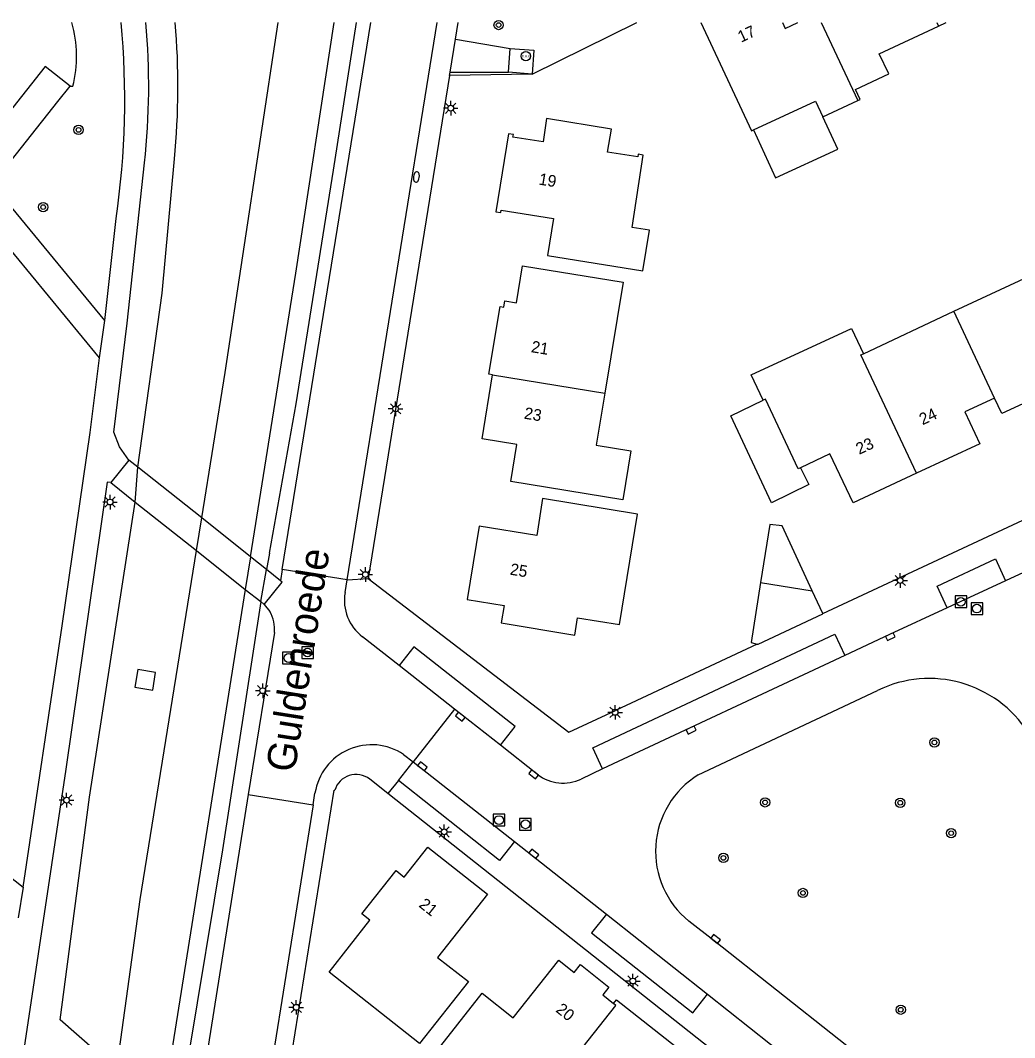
# Model space of a CAD drawing. Extents: x 135999 to 138000, y 396000 to 398501.
# Drawn here: x 137225 to 137310.3, y 398412.9 to 398500.2 of the extents above; entities that cross this region are included whole.
import ezdxf

# ---------------------------------------------------------------- set-up
doc = ezdxf.new("R2010")
doc.units = 0
for name, color, linetype in [('gg-afsc-muur', 7, 'Continuous'), ('gg-anno-huisnummerreeks BGT', 7, 'Continuous'), ('gg-anno-openbare ruimte label', 7, 'Continuous'), ('gg-bbg-bijgebouw', 7, 'Continuous'), ('gg-bbg-hoofdgebouw', 7, 'Continuous'), ('gg-bbg-luifel en loopbrug', 7, 'Continuous'), ('gg-bbg-overig bouwwerk', 7, 'Continuous'), ('gg-bbg-tussenscheiding', 7, 'Continuous'), ('gg-knt-verharding', 7, 'Continuous'), ('gg-knt-verharding nz', 7, 'Continuous'), ('gg-kntw-bovenkant insteek waterloop', 7, 'Continuous'), ('gg-kntw-waterlijn', 7, 'Continuous'), ('gg-kwrk-betonelement', 7, 'Continuous'), ('gg-kwrk-kunstwerk niveau 01', 7, 'Continuous'), ('gg-kwrk-uitstroombak niveau min 01', 7, 'Continuous'), ('gt-grn-groengrens', 7, 'Continuous'), ('gt-grn-weggrens', 7, 'Continuous'), ('gt-symb-boom', 7, 'Continuous'), ('gt-symb-brandkraan', 7, 'Continuous'), ('gt-symb-hoogtemerk', 7, 'Continuous'), ('gt-symb-kolk', 7, 'Continuous'), ('gt-symb-lichtmast', 7, 'Continuous'), ('gt-symb-rioolschacht', 7, 'Continuous')]:
    doc.layers.add(name, color=color, linetype=linetype)

# ---------------------------------------------------------------- blocks, each defined once
blk = doc.blocks.new('gt0-KOLK')
at = {"layer": 'gt-symb-kolk'}
blk.add_lwpolyline([(0, 0), (0.375, 0), (0.375, 0.4), (-0.375, 0.4), (-0.375, 0), (0, 0)], dxfattribs=at)
blk = doc.blocks.new('gt0-RS')
at = {"layer": 'gt-symb-rioolschacht'}
blk.add_lwpolyline([(-0.5, -0.5), (0.5, -0.5), (0.5, 0.5), (-0.5, 0.5)], close=True, dxfattribs=at)
blk.add_circle((0, 0), 0.375, dxfattribs=at)
blk = doc.blocks.new('gt0-BOOM')
at = {"layer": 'gt-symb-boom'}
for radius in [0.4, 0.2]:
    blk.add_circle((0, 0), radius, dxfattribs=at)
blk = doc.blocks.new('gt0-LMAST')
at = {"layer": 'gt-symb-lichtmast'}
for p, q in [((-0.182, 0.173), (-0.447, 0.438)), ((-0.005, 0.246), (-0.005, 0.621)), ((0.172, 0.173), (0.437, 0.438)), ((-0.255, -0.004), (-0.63, -0.004)), ((-0.182, -0.181), (-0.447, -0.446)), ((-0.005, -0.254), (-0.005, -0.629)), ((0.437, -0.446), (0.172, -0.181)), ((0.245, -0.004), (0.62, -0.004))]:
    blk.add_line(p, q, dxfattribs=at)
blk.add_circle((-0.005, -0.004), 0.25, dxfattribs=at)
blk = doc.blocks.new('gt0-HMERK')
at = {"layer": 'gt-symb-hoogtemerk'}
blk.add_circle((0, 0), 0.4, dxfattribs=at)
blk.add_text('N.A.P', height=0.2, dxfattribs=at).set_placement((-0.354, -0.1))
blk = doc.blocks.new('gt0-BR')
at = {"layer": 'gt-symb-brandkraan'}
for centre, radius, start, end in [((-0.244, 0), 0.206, 107.56694, 252.43307), ((0.599, -2.664), 3, 106.89205, 107.56694), ((0, -0.691), 0.938, 73.10799, 106.89205), ((-0.599, -2.664), 3, 72.43309, 73.10799), ((0.244, 0), 0.206, 287.56695, 72.43309), ((0.599, 2.664), 3, 252.43307, 253.10797), ((0, 0.691), 0.938, 253.10797, 286.89206), ((-0.599, 2.664), 3, 286.89206, 287.56695)]:
    blk.add_arc(centre, radius, start, end, dxfattribs=at)

msp = doc.modelspace()

# ---------------------------------------------------------------- linework, layer by layer
at = {"layer": 'gg-afsc-muur'}
msp.add_lwpolyline([(137173.267, 398500), (137200.235, 398457.692), (137203.129, 398461.355), (137221.028, 398484.014), (137222.886, 398486.366), (137223.325, 398486.921), (137223.269, 398486.965), (137228.225, 398493.216)], dxfattribs=at)
at = {"layer": 'gg-bbg-bijgebouw'}
msp.add_line((137288.508, 398451.952), (137292.938, 398451.243), dxfattribs=at)
msp.add_lwpolyline([(137292.938, 398451.243), (137290.359, 398456.827), (137289.307, 398456.943), (137288.508, 398451.952)], dxfattribs=at)
at = {"layer": 'gg-bbg-hoofdgebouw'}
for p, q in [((137303.765, 398499.691), (137304.425, 398500)), ((137293.846, 398491.897), (137296.833, 398493.295)), ((137305.086, 398475.227), (137313.783, 398479.3)), ((137297.318, 398471.589), (137305.086, 398475.227)), ((137287.705, 398469.765), (137296.301, 398473.758)), ((137296.301, 398473.758), (137297.318, 398471.589)), ((137288.717, 398467.588), (137287.705, 398469.765)), ((137291.938, 398461.807), (137292.631, 398460.356))]:
    msp.add_line(p, q, dxfattribs=at)
for points in [[(137283.374, 398500), (137287.721, 398490.706), (137287.885, 398490.782)], [(137290.379, 398500), (137290.617, 398499.485), (137291.708, 398500)], [(137296.833, 398493.295), (137297.054, 398493.398), (137296.632, 398494.248), (137299.491, 398495.594), (137298.687, 398497.313), (137303.765, 398499.691)], [(137287.885, 398490.782), (137293.214, 398493.247), (137293.846, 398491.897)], [(137265.78, 398483.763), (137266.206, 398483.694), (137266.241, 398483.912), (137270.739, 398483.188), (137270.229, 398480.018), (137278.395, 398478.683), (137278.968, 398482.187), (137277.492, 398482.408), (137278.422, 398488.631), (137277.989, 398488.714), (137277.968, 398488.481), (137275.382, 398488.862), (137275.706, 398490.846), (137270.145, 398491.753), (137269.845, 398489.76), (137267.259, 398490.175), (137267.295, 398490.392), (137266.87, 398490.461), (137265.78, 398483.763)], [(137266.149, 398475.642), (137266.477, 398475.588), (137266.566, 398476.129), (137267.575, 398475.965), (137268.086, 398479.133), (137276.716, 398477.722), (137275.145, 398468.194)], [(137265.516, 398469.782), (137265.195, 398469.836), (137266.149, 398475.642)], [(137275.145, 398468.194), (137274.41, 398463.735), (137277.376, 398463.246), (137276.683, 398459.043), (137267.069, 398460.628), (137267.577, 398463.795), (137264.616, 398464.287), (137265.516, 398469.782)], [(137292.631, 398460.356), (137289.427, 398458.798), (137285.94, 398466.248), (137288.717, 398467.588)], [(137308.571, 398467.786), (137306.023, 398466.595), (137307.299, 398463.865), (137301.866, 398461.332)], [(137319.174, 398467.79), (137319.314, 398467.491), (137314.035, 398465.017), (137313.895, 398465.317), (137313.394, 398465.083), (137312.118, 398467.814), (137309.197, 398466.448), (137308.571, 398467.786)], [(137301.866, 398461.332), (137296.433, 398458.799), (137294.44, 398462.995), (137291.938, 398461.807)], [(137263.336, 398450.503), (137266.504, 398449.984), (137266.258, 398448.489), (137272.558, 398447.453), (137272.796, 398448.922), (137276.399, 398448.345), (137277.949, 398457.827), (137269.792, 398459.166), (137269.31, 398455.994), (137264.367, 398456.801), (137263.336, 398450.503)], [(137260.797, 398419.785), (137263.437, 398417.721), (137259.25, 398412.416), (137251.488, 398418.521), (137254.993, 398422.988), (137254.297, 398423.52), (137257.226, 398427.24), (137257.924, 398426.691), (137259.96, 398429.257)], [(137259.96, 398429.257), (137265.074, 398425.215), (137260.797, 398419.785)], [(137260.436, 398411.407), (137264.628, 398416.714), (137267.265, 398414.619), (137271.18, 398419.558), (137272.503, 398418.514), (137273.043, 398419.199), (137275.494, 398417.255), (137274.964, 398416.573), (137275.881, 398415.85)], [(137275.881, 398415.85), (137276.143, 398416.155), (137281.246, 398412.119), (137277.094, 398406.859), (137279.749, 398404.787), (137275.539, 398399.456), (137267.988, 398405.432)]]:
    msp.add_lwpolyline(points, dxfattribs=at)
at = {"layer": 'gg-bbg-luifel en loopbrug'}
msp.add_line((137293.835, 398449.301), (137292.938, 398451.243), dxfattribs=at)
for points in [[(137287.885, 398490.782), (137289.787, 398486.67), (137295.122, 398489.138), (137293.846, 398491.897)], [(137288.508, 398451.952), (137287.683, 398446.797), (137288.22, 398446.674)], [(137288.22, 398446.674), (137288.285, 398446.659), (137293.848, 398449.274), (137293.835, 398449.301)]]:
    msp.add_lwpolyline(points, dxfattribs=at)
at = {"layer": 'gg-bbg-overig bouwwerk'}
for p, q in [((137228.225, 398493.216), (137229.274, 398494.539)), ((137223.269, 398486.965), (137228.225, 398493.216))]:
    msp.add_line(p, q, dxfattribs=at)
msp.add_lwpolyline([(137229.274, 398494.539), (137227.138, 398496.226), (137221.133, 398488.652), (137223.269, 398486.965)], dxfattribs=at)
at = {"layer": 'gg-bbg-tussenscheiding'}
for p, q in [((137293.709, 398500), (137296.833, 398493.295)), ((137303.621, 398500), (137303.765, 398499.691)), ((137308.571, 398467.786), (137305.086, 398475.227)), ((137265.516, 398469.782), (137275.145, 398468.194))]:
    msp.add_line(p, q, dxfattribs=at)
for points in [[(137301.866, 398461.332), (137297.108, 398471.491), (137297.318, 398471.589)], [(137291.938, 398461.807), (137291.728, 398461.707), (137288.927, 398467.689), (137288.717, 398467.588)], [(137267.988, 398405.432), (137276.097, 398415.679), (137275.881, 398415.85)]]:
    msp.add_lwpolyline(points, dxfattribs=at)
at = {"layer": 'gg-knt-verharding'}
for p, q in [((137247.468, 398453.087), (137255.056, 398500)), ((137253.038, 398452.175), (137260.754, 398500)), ((137262.319, 398498.572), (137262.55, 398500)), ((137261.863, 398495.75), (137262.319, 398498.572)), ((137262.319, 398498.572), (137267.021, 398497.767)), ((137261.813, 398495.44), (137254.847, 398452.304)), ((137261.813, 398495.44), (137261.863, 398495.75)), ((137261.863, 398495.75), (137266.872, 398495.736)), ((137229.274, 398494.539), (137229.512, 398494.526)), ((137232.234, 398474.421), (137222.656, 398486.075)), ((137231.8, 398471.227), (137221.146, 398484.163)), ((137232.234, 398474.421), (137233.217, 398483.196)), ((137231.8, 398471.227), (137232.234, 398474.421)), ((137293.835, 398449.301), (137345.972, 398473.664)), ((137247.468, 398453.087), (137247.325, 398452.109)), ((137253.038, 398452.175), (137247.468, 398453.087)), ((137252.855, 398451.09), (137253.038, 398452.175)), ((137245.922, 398450.073), (137246.392, 398449.467)), ((137246.799, 398447.658), (137244.552, 398433.778)), ((137257.497, 398444.83), (137254.352, 398447.306)), ((137288.22, 398446.674), (137276.064, 398440.986)), ((137262.237, 398441.098), (137257.497, 398444.83)), ((137203.421, 398443.12), (137225.244, 398425.812)), ((137283.154, 398435.458), (137298.541, 398442.7)), ((137262.237, 398441.098), (137258.692, 398436.567)), ((137257.881, 398437.198), (137258.692, 398436.567)), ((137256.537, 398433.843), (137254.97, 398435.081)), ((137244.552, 398433.778), (137234.915, 398373.296)), ((137244.552, 398433.778), (137250.117, 398432.897)), ((137250.117, 398432.897), (137250.275, 398433.884)), ((137331.66, 398374.493), (137256.537, 398433.843)), ((137250.117, 398432.897), (137241.192, 398377.084)), ((137225.244, 398425.812), (137224.817, 398423.193))]:
    msp.add_line(p, q, dxfattribs=at)
for points in [[(137234.314, 398462.465), (137233.497, 398463.587), (137233.009, 398464.845), (137234.165, 398474.218), (137235.647, 398487.964)], [(137225.244, 398425.812), (137228.593, 398448.248), (137230.979, 398464.826), (137231.8, 398471.227)], [(137232.764, 398460.525), (137232.44, 398460.561), (137228.888, 398435.932), (137225.302, 398411.89)], [(137254.847, 398452.304), (137272.04, 398439.131), (137276.064, 398440.986)], [(137247.807, 398408.528), (137251.907, 398434.144), (137251.974, 398434.133)], [(137311.265, 398400.066), (137284.521, 398421.214), (137282.359, 398422.903)]]:
    msp.add_lwpolyline(points, dxfattribs=at)
for centre, radius, start, end in [((137219.27, 398497.088), 10.558, 345.95648, 16.0111), ((137162.806, 398493.422), 71.149, 351.7364, 5.30468), ((137176.487, 398494.563), 59.526, 353.63561, 5.24098), ((137256.718, 398450.43), 3.919, 170.30446, 232.86434), ((137243.893, 398447.955), 2.921, 354.17394, 31.18532), ((137302.963, 398433.639), 10.083, 32.51944, 116.01296), ((137255.132, 398433.123), 4.916, 55.99554, 171.09081), ((137253.787, 398433.61), 1.887, 51.19287, 163.92416), ((137287.193, 398428.9), 7.702, 121.62487, 231.1287)]:
    msp.add_arc(centre, radius, start, end, dxfattribs=at)
at = {"layer": 'gg-knt-verharding nz'}
for p, q in [((137309.518, 398452.095), (137304.512, 398449.785)), ((137295.72, 398445.699), (137274.953, 398435.96)), ((137266.188, 398437.993), (137262.237, 398441.098)), ((137269.378, 398435.486), (137266.188, 398437.993)), ((137257.432, 398434.975), (137258.692, 398436.567)), ((137258.692, 398436.567), (137267.39, 398429.73)), ((137274.953, 398435.96), (137273.106, 398435.093)), ((137267.39, 398429.73), (137275.277, 398423.498)), ((137275.277, 398423.498), (137283.948, 398416.637)), ((137283.948, 398416.637), (137291.346, 398410.784))]:
    msp.add_line(p, q, dxfattribs=at)
for points in [[(137320.738, 398457.304), (137314.902, 398454.581), (137309.518, 398452.095)], [(137304.512, 398449.785), (137303.654, 398451.644), (137308.647, 398453.983), (137309.518, 398452.095)], [(137304.512, 398449.785), (137299.549, 398447.494), (137295.72, 398445.699)], [(137274.953, 398435.96), (137274.099, 398437.78), (137294.863, 398447.527), (137295.72, 398445.699)], [(137266.188, 398437.993), (137267.447, 398439.595), (137258.756, 398446.429), (137257.497, 398444.83)], [(137267.39, 398429.73), (137266.113, 398428.107), (137257.432, 398434.975)], [(137275.277, 398423.498), (137274.008, 398421.894), (137282.678, 398415.032), (137283.948, 398416.637)]]:
    msp.add_lwpolyline(points, dxfattribs=at)
msp.add_arc((137271.568, 398438.382), 3.631, 232.90261, 295.06178, dxfattribs=at)
at = {"layer": 'gg-kntw-bovenkant insteek waterloop'}
for p, q in [((137234.862, 398458.858), (137235.083, 398461.853)), ((137246.36, 398454.489), (137246.107, 398453.078)), ((137245.617, 398450.315), (137246.107, 398453.078))]:
    msp.add_line(p, q, dxfattribs=at)
for points in [[(137246.36, 398454.489), (137248.654, 398467.284), (137251.858, 398487.33), (137253.841, 398500)], [(137235.083, 398461.853), (137237.157, 398476.792), (137238.22, 398488.303)], [(137231.454, 398411.78), (137228.429, 398414.428), (137230.926, 398433.549), (137234.862, 398458.858)], [(137245.617, 398450.315), (137242.34, 398429.034), (137239.443, 398411.582)]]:
    msp.add_lwpolyline(points, dxfattribs=at)
msp.add_arc((137174.807, 398494.477), 63.713, 354.4392, 4.97301, dxfattribs=at)
at = {"layer": 'gg-kntw-waterlijn'}
for p, q in [((137240.104, 398454.694), (137240.556, 398457.496)), ((137244.74, 398454.166), (137244.293, 398451.367))]:
    msp.add_line(p, q, dxfattribs=at)
for points in [[(137240.556, 398457.496), (137242.57, 398469.979), (137247.114, 398500)], [(137244.74, 398454.166), (137248.625, 398478.502), (137251.926, 398500)], [(137244.293, 398451.367), (137237.954, 398411.658), (137237.097, 398410.844), (137234.312, 398411.185), (137233.491, 398411.926), (137235.274, 398424.752), (137240.104, 398454.694)]]:
    msp.add_lwpolyline(points, dxfattribs=at)
at = {"layer": 'gg-kwrk-betonelement'}
for p, q in [((137266.872, 398495.736), (137267.021, 398497.767)), ((137268.912, 398495.576), (137266.872, 398495.736))]:
    msp.add_line(p, q, dxfattribs=at)
msp.add_lwpolyline([(137267.021, 398497.767), (137269.06, 398497.625), (137268.912, 398495.576)], dxfattribs=at)
at = {"layer": 'gg-kwrk-kunstwerk niveau 01'}
for p, q in [((137234.314, 398462.465), (137232.764, 398460.525)), ((137235.083, 398461.853), (137234.314, 398462.465)), ((137240.556, 398457.496), (137235.083, 398461.853)), ((137232.764, 398460.525), (137234.862, 398458.858)), ((137234.862, 398458.858), (137240.104, 398454.694)), ((137244.74, 398454.166), (137240.556, 398457.496)), ((137240.104, 398454.694), (137244.293, 398451.367)), ((137246.107, 398453.078), (137244.74, 398454.166)), ((137247.325, 398452.109), (137246.107, 398453.078)), ((137244.293, 398451.367), (137245.617, 398450.315)), ((137245.617, 398450.315), (137245.922, 398450.073))]:
    msp.add_line(p, q, dxfattribs=at)
msp.add_lwpolyline([(137245.922, 398450.073), (137247.464, 398451.998), (137247.325, 398452.109)], dxfattribs=at)
at = {"layer": 'gg-kwrk-uitstroombak niveau min 01'}
msp.add_lwpolyline([(137236.361, 398442.731), (137236.601, 398444.245), (137235.069, 398444.493), (137234.827, 398442.992), (137236.361, 398442.731)], dxfattribs=at)
at = {"layer": 'gt-grn-groengrens'}
for q in [(137277.871, 398500), (137261.813, 398495.44)]:
    msp.add_line((137268.912, 398495.576), q, dxfattribs=at)
at = {"layer": 'gt-grn-weggrens'}
for p, q in [((137253.038, 398452.175), (137254.847, 398452.304)), ((137257.432, 398434.975), (137256.537, 398433.843))]:
    msp.add_line(p, q, dxfattribs=at)

# ---------------------------------------------------------------- block references
at = {"layer": 'gt-symb-boom'}
for p in [(137266.032, 398499.785), (137229.991, 398490.79), (137226.958, 398484.164), (137303.418, 398438.234), (137288.892, 398433.098), (137300.478, 398433.064), (137304.851, 398430.454), (137285.31, 398428.332), (137292.135, 398425.322), (137300.53, 398415.31)]:
    msp.add_blockref('gt0-BOOM', p, dxfattribs=at)
at = {"layer": 'gt-symb-brandkraan', "rotation": 82.46974665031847}
msp.add_blockref('gt0-BR', (137258.979, 398486.746), dxfattribs=at)
at = {"layer": 'gt-symb-hoogtemerk'}
msp.add_blockref('gt0-HMERK', (137268.363, 398497.122), dxfattribs=at)
at = {"layer": 'gt-symb-kolk'}
for p, rotation in [((137299.549, 398447.494), -154.8895035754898), ((137262.86, 398440.609), 141.8178450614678), ((137282.452, 398439.48), -154.8534253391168), ((137259.37, 398436.033), -38.16447893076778), ((137269.154, 398435.662), 141.829176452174), ((137268.925, 398428.523), -38.34850340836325), ((137284.521, 398421.214), -38.3371676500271)]:
    msp.add_blockref('gt0-KOLK', p, dxfattribs=dict(at, rotation=rotation))
at = {"layer": 'gt-symb-lichtmast'}
for p in [(137261.922, 398492.653), (137257.193, 398466.861), (137232.698, 398458.864), (137254.602, 398452.641), (137300.482, 398452.135), (137245.796, 398442.678), (137276.024, 398440.824), (137228.971, 398433.291), (137261.363, 398430.57), (137277.55, 398417.774), (137248.674, 398415.516)]:
    msp.add_blockref('gt0-LMAST', p, dxfattribs=at)
at = {"layer": 'gt-symb-rioolschacht'}
for p in [(137305.684, 398450.304), (137307.055, 398449.717), (137249.64, 398445.947), (137247.997, 398445.481), (137266.062, 398431.579), (137268.333, 398431.215)]:
    msp.add_blockref('gt0-RS', p, dxfattribs=at)

# ---------------------------------------------------------------- texts
at = {"layer": 'gg-anno-huisnummerreeks BGT'}
for s, rotation, p in [('17', 24.9, (137286.831, 398498.261)), ('19', 350.7, (137269.426, 398486.102)), ('21', 350.7, (137268.771, 398471.723)), ('23', 350.7, (137268.165, 398466.021)), ('24', 25, (137302.396, 398465.441)), ('23', 25, (137296.963, 398462.908)), ('25', 350.7, (137266.951, 398452.639)), ('21', 321.7, (137259.117, 398424.188)), ('20', 321.6, (137270.863, 398415.184))]:
    msp.add_text(s, height=1, rotation=rotation, dxfattribs=at).set_placement(p)
at = {"layer": 'gg-anno-openbare ruimte label'}
msp.add_text('Guldenroede', height=2.5, rotation=81, dxfattribs=at).set_placement((137248.525, 398435.584))

doc.saveas('drawing.dxf')
